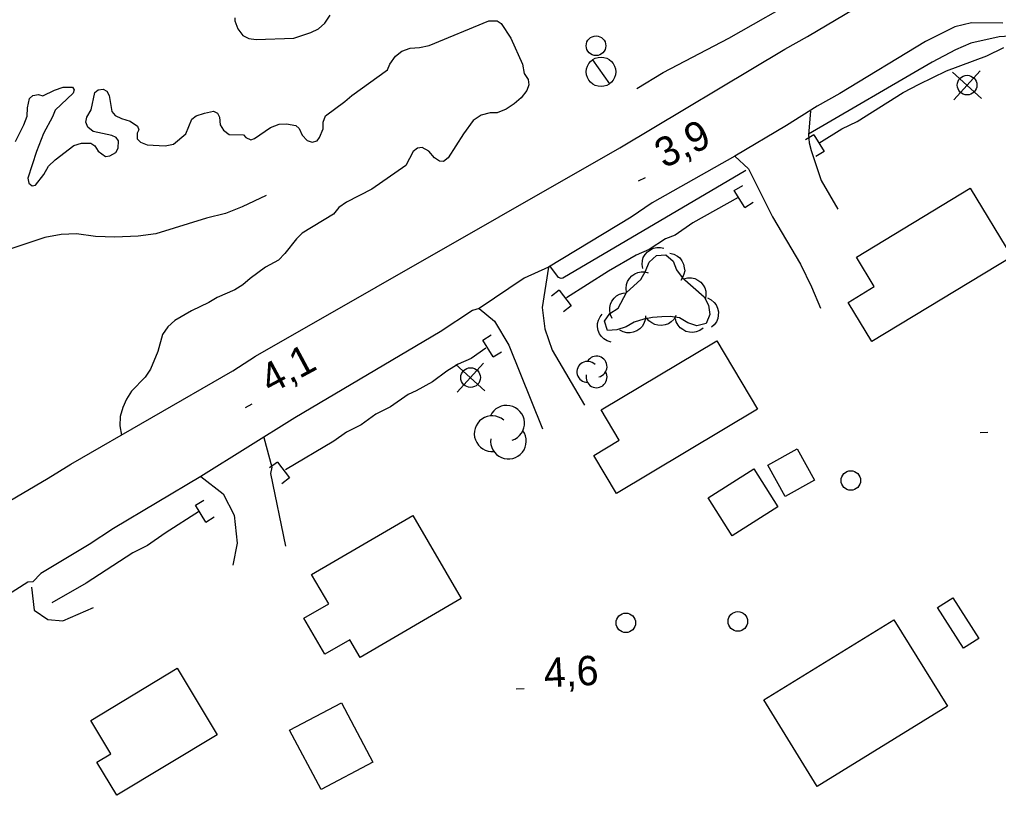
# Model space of a CAD drawing. Extents: x 336540 to 340074, y 5572036 to 5573747.
# Drawn here: x 338418.5 to 338518.3, y 5572823.6 to 5572902.7 of the extents above; entities that cross this region are included whole.
import ezdxf

# ---------------------------------------------------------------- set-up
doc = ezdxf.new("R2010")
doc.units = 0
for name, color, linetype in [('Niveau 19', 7, 'Continuous'), ('Niveau 2', 7, 'Continuous'), ('Niveau 21', 7, 'Continuous'), ('Niveau 22', 7, 'Continuous'), ('Niveau 26', 7, 'Continuous'), ('Niveau 3', 7, 'Continuous'), ('Niveau 31', 7, 'Continuous'), ('Niveau 36', 7, 'Continuous'), ('Niveau 4', 7, 'Continuous'), ('Niveau 44', 7, 'Continuous')]:
    doc.layers.add(name, color=color, linetype=linetype)

msp = doc.modelspace()

# ---------------------------------------------------------------- linework, layer by layer
at = {"layer": 'Niveau 19'}
for points in [[(338499.11, 5572893.38), (338498.89, 5572890.96), (338498.98, 5572890.14), (338499.19, 5572889.36), (338500.21, 5572886.32), (338501.9, 5572883.37)], [(338491.38, 5572888.8), (338492.78, 5572887.51), (338494.25, 5572884.58)], [(338494.25, 5572884.58), (338495.24, 5572882.6), (338498.09, 5572877.76), (338499.2, 5572875.47), (338500.14, 5572873.29)], [(338472.4, 5572877.46), (338471.74, 5572873.36), (338472.01, 5572871.18), (338472.77, 5572869), (338476.06, 5572863.38)], [(338465.32, 5572873.26), (338466.9, 5572871.96), (338468.35, 5572869.49), (338471.77, 5572860.98)], [(338443.37, 5572860.09), (338444.18, 5572857.07), (338444.05, 5572856.4), (338445.56, 5572848.99)], [(338436.95, 5572856.09), (338439.23, 5572854.32), (338440.33, 5572852.16), (338440.63, 5572849.3), (338440.22, 5572847.07)], [(338419.67, 5572844.81), (338419.95, 5572842.45), (338421.33, 5572841.51), (338422.86, 5572841.39), (338426.01, 5572842.72)]]:
    msp.add_lwpolyline(points, dxfattribs=at)
at = {"layer": 'Niveau 2'}
for points in [[(338440.4, 5572902.89), (338440.41, 5572902.61), (338440.7, 5572901.77), (338441.22, 5572901.1), (338441.85, 5572900.78), (338442.59, 5572900.68), (338446.43, 5572900.82), (338448.17, 5572901.42), (338448.95, 5572901.78), (338449.57, 5572902.36), (338450.12, 5572903.16)], [(338441.29, 5572890.97), (338441.52, 5572890.69), (338442.03, 5572890.47), (338442.43, 5572890.6), (338444.04, 5572891.7), (338444.94, 5572892.06), (338445.67, 5572892.08), (338446.64, 5572891.93), (338446.98, 5572891.6), (338447.28, 5572890.93), (338447.8, 5572890.37), (338448.31, 5572890.21), (338448.81, 5572890.34), (338449.03, 5572890.68), (338449.41, 5572891.59), (338449.4, 5572892.27), (338449.67, 5572892.9), (338451.62, 5572894.35), (338452.34, 5572894.99), (338455.96, 5572897.61), (338456.23, 5572898.18), (338456.78, 5572898.98), (338457.45, 5572899.5), (338458.29, 5572899.81), (338459.25, 5572899.88), (338460.21, 5572900.07), (338466.32, 5572902.58), (338467.16, 5572902.6), (338467.56, 5572902.32), (338468.55, 5572900.82), (338469.73, 5572898.19), (338469.92, 5572897.23), (338470.32, 5572896.62), (338470.39, 5572896.06), (338470.17, 5572895.49), (338469.62, 5572894.74), (338468.9, 5572894.11), (338468.06, 5572893.58), (338467.17, 5572893.22), (338466.43, 5572893.21), (338465.53, 5572892.96), (338464.7, 5572892.43), (338463.71, 5572891.06), (338462.17, 5572888.6), (338461.67, 5572888.25), (338461.27, 5572888.29), (338460.76, 5572888.62), (338460.18, 5572889.29), (338459.5, 5572889.67), (338459.05, 5572889.6), (338458.6, 5572889.25), (338457.84, 5572887.82), (338454.38, 5572885.43), (338451.81, 5572884.08), (338451.03, 5572883.56), (338450.47, 5572882.87), (338447.29, 5572880.93), (338446.68, 5572880.36), (338445.52, 5572878.86), (338444.86, 5572878.17), (338443.52, 5572877.46), (338441.96, 5572876.3), (338441.24, 5572875.66), (338440.4, 5572875.14), (338438.61, 5572874.37), (338437.77, 5572873.84), (338435.98, 5572873.01), (338434.3, 5572872.01), (338433.58, 5572871.38), (338433.03, 5572870.58), (338432.56, 5572868.87), (338431.8, 5572867.05), (338431.25, 5572866.25), (338429.87, 5572864.81), (338429.37, 5572864), (338428.99, 5572863.15), (338428.73, 5572862.24), (338428.69, 5572861.28), (338428.85, 5572860.33)], [(338418.04, 5572890.29), (338418.91, 5572892), (338419.23, 5572892.86), (338419.27, 5572893.71), (338419.48, 5572894.67), (338419.81, 5572894.96), (338420.38, 5572895.09), (338420.83, 5572894.93), (338422.01, 5572895.52), (338422.9, 5572895.82), (338423.86, 5572895.84), (338424.04, 5572895.56), (338423.93, 5572895.22), (338422.1, 5572893.49), (338421.83, 5572892.8), (338420.9, 5572891.09), (338420.2, 5572889.27), (338419.3, 5572886.54), (338419.42, 5572886.03), (338419.76, 5572885.76), (338420.1, 5572885.82), (338420.93, 5572886.91), (338421.42, 5572887.77), (338422.08, 5572888.4), (338423.98, 5572889.86), (338424.76, 5572890.1), (338425.72, 5572890.12), (338426.12, 5572889.85), (338426.47, 5572889.29), (338427.22, 5572888.74), (338427.67, 5572888.81), (338428.28, 5572889.16), (338428.5, 5572889.62), (338428.54, 5572890.35), (338428.31, 5572890.68), (338427.85, 5572890.9), (338425.98, 5572891.31), (338425.41, 5572891.75), (338425.23, 5572892.25), (338425.33, 5572892.77), (338425.77, 5572893.51), (338426.13, 5572895.27), (338426.47, 5572895.56), (338426.97, 5572895.62), (338427.37, 5572895.41), (338427.61, 5572894.96), (338427.86, 5572893.33), (338428.21, 5572892.94), (338428.84, 5572892.62), (338429.75, 5572892.35), (338430.49, 5572891.86), (338430.61, 5572891.47), (338430.45, 5572891.13), (338430.46, 5572890.56), (338430.8, 5572890.23), (338431.48, 5572889.96), (338433.29, 5572889.83), (338434.14, 5572890.02), (338435.42, 5572891.06), (338436.01, 5572892.55), (338436.46, 5572892.89), (338437.3, 5572893.19), (338438.25, 5572893.38), (338438.65, 5572893.17), (338438.83, 5572892.78), (338438.9, 5572891.99), (338439.25, 5572891.43), (338439.82, 5572890.99), (338441.29, 5572890.97)]]:
    msp.add_lwpolyline(points, dxfattribs=at)
at = {"layer": 'Niveau 21'}
for points in [[(338333.13, 5572804.22), (338343.66, 5572809.98), (338346.3, 5572811.62), (338364.47, 5572822.24), (338367.26, 5572824.07), (338383.59, 5572833.58), (338386.23, 5572835.22), (338421.39, 5572855.92), (338423.7, 5572857.36), (338440.21, 5572866.9), (338442.51, 5572868.37), (338479.68, 5572889.65), (338496.49, 5572899.71), (338498.8, 5572901), (338512.9, 5572909.41)], [(338518.72, 5572902.36), (338515.51, 5572902.38), (338513.84, 5572901.99), (338510.85, 5572900.49), (338502.1, 5572895.19), (338499.79, 5572893.9), (338496.67, 5572891.9), (338491.38, 5572888.8), (338482.97, 5572884.03), (338480.82, 5572882.57), (338472.4, 5572877.46), (338469.92, 5572876.33), (338465.32, 5572873.26), (338464.65, 5572873.05), (338461.36, 5572870.87), (338446.51, 5572862.09), (338436.95, 5572856.09), (338428.03, 5572850.78), (338425.57, 5572849.15), (338420.63, 5572846.22), (338419.82, 5572845.34), (338419.3, 5572845.32), (338412.39, 5572840.94)], [(338549.71, 5572841.53), (338549.82, 5572846.66), (338549.75, 5572847.79), (338549.47, 5572849.23), (338546.94, 5572856.15), (338545.15, 5572860.39), (338542.81, 5572865.37), (338540.02, 5572871.01), (338535.78, 5572879.12), (338530.19, 5572889.48), (338527.07, 5572895.01), (338525.47, 5572897.45), (338524.22, 5572899.12), (338523.65, 5572899.57), (338522.38, 5572900.19), (338521.1, 5572900.71), (338520.06, 5572900.98), (338519.43, 5572901.04), (338518.35, 5572900.96), (338515.45, 5572900.31), (338513.91, 5572899.64), (338511.53, 5572898.37), (338498.9, 5572891.03)], [(338492.53, 5572887.31), (338473.84, 5572876.33), (338473.7, 5572876.3), (338473.4, 5572876.41), (338472.52, 5572877.59)]]:
    msp.add_lwpolyline(points, dxfattribs=at)
at = {"layer": 'Niveau 22'}
msp.add_lwpolyline([(338443.6, 5572884.76), (338441.17, 5572883.61), (338439.44, 5572882.95), (338437.53, 5572882.46), (338432.35, 5572880.86), (338430.55, 5572880.64), (338428.17, 5572880.52), (338426.2, 5572880.6), (338424.27, 5572880.86), (338422.71, 5572880.78), (338421.04, 5572880.5), (338416.87, 5572879.09)], dxfattribs=at)
at = {"layer": 'Niveau 26'}
for p, q in [((338499.44, 5572890.98), (338498.59, 5572890.46)), ((338499.44, 5572890.98), (338500.5, 5572889.26)), ((338500.5, 5572889.26), (338499.64, 5572888.74)), ((338491.34, 5572885.28), (338492.2, 5572885.81)), ((338492.4, 5572883.56), (338491.34, 5572885.28)), ((338492.4, 5572883.56), (338493.25, 5572884.08)), ((338473.48, 5572875.11), (338472.69, 5572874.5)), ((338473.48, 5572875.11), (338474.71, 5572873.51)), ((338474.71, 5572873.51), (338473.92, 5572872.9)), ((338465.69, 5572870.02), (338466.55, 5572870.55)), ((338466.75, 5572868.3), (338465.69, 5572870.02)), ((338466.75, 5572868.3), (338467.6, 5572868.82)), ((338444.75, 5572857.58), (338443.96, 5572856.97)), ((338444.75, 5572857.58), (338445.98, 5572855.98)), ((338445.98, 5572855.98), (338445.19, 5572855.37)), ((338436.4, 5572853.17), (338437.26, 5572853.7)), ((338437.46, 5572851.45), (338436.4, 5572853.17)), ((338437.46, 5572851.45), (338438.31, 5572851.97))]:
    msp.add_line(p, q, dxfattribs=at)
at = {"layer": 'Niveau 3'}
for p, q in [((338481.58, 5572886.26), (338482.3, 5572886.61)), ((338441.48, 5572863.15), (338442.19, 5572863.53)), ((338516.4, 5572860.6), (338517.2, 5572860.64)), ((338469.1, 5572834.44), (338469.91, 5572834.48))]:
    msp.add_line(p, q, dxfattribs=at)
at = {"layer": 'Niveau 31'}
for points in [[(338503.79, 5572878.49), (338515.4, 5572885.51), (338519.63, 5572878.52), (338505.35, 5572869.89), (338502.94, 5572873.87), (338505.61, 5572875.48), (338503.79, 5572878.49)], [(338477.76, 5572862.91), (338489.54, 5572869.93), (338493.69, 5572862.96), (338479.31, 5572854.38), (338477, 5572858.25), (338479.6, 5572859.81), (338477.76, 5572862.91)], [(338499.52, 5572855.73), (338496.51, 5572854.07), (338494.75, 5572857.26), (338497.76, 5572858.92), (338499.52, 5572855.73)], [(338495.79, 5572853.02), (338491.12, 5572850.06), (338488.66, 5572853.94), (338493.33, 5572856.9), (338495.79, 5572853.02)], [(338448.24, 5572846.1), (338458.55, 5572852.11), (338463.49, 5572843.64), (338453.18, 5572837.63), (338452.12, 5572839.44), (338449.6, 5572837.97), (338447.46, 5572841.64), (338449.98, 5572843.11), (338448.24, 5572846.1)], [(338514.72, 5572838.57), (338512.05, 5572842.74), (338513.61, 5572843.73), (338516.27, 5572839.57), (338514.72, 5572838.57)], [(338494.35, 5572833.3), (338507.62, 5572841.49), (338513.07, 5572832.66), (338499.8, 5572824.47), (338494.35, 5572833.3)], [(338425.72, 5572831.22), (338434.53, 5572836.53), (338438.61, 5572829.76), (338428.37, 5572823.58), (338426.33, 5572826.95), (338427.78, 5572827.82), (338425.72, 5572831.22)], [(338449.2, 5572824.15), (338445.99, 5572830.23), (338451.27, 5572833.02), (338454.48, 5572826.94), (338449.2, 5572824.15)]]:
    msp.add_lwpolyline(points, dxfattribs=at)
at = {"layer": 'Niveau 36'}
for p, q in [((338476.87, 5572898.61), (338478.62, 5572896.17)), ((338516.55, 5572894.68), (338513.58, 5572897.37)), ((338513.72, 5572894.54), (338516.41, 5572897.51)), ((338465.91, 5572864.84), (338462.96, 5572867.53)), ((338463.09, 5572864.71), (338465.78, 5572867.66))]:
    msp.add_line(p, q, dxfattribs=at)
for centre, radius in [((338477.239, 5572900.051), 1), ((338477.748, 5572897.392), 1.5), ((338515.073, 5572896.035), 1), ((338464.443, 5572866.195), 1), ((338503.219, 5572855.694), 1), ((338480.279, 5572841.171), 1), ((338491.7, 5572841.314), 1)]:
    msp.add_circle(centre, radius, dxfattribs=at)
at = {"layer": 'Niveau 4'}
for points in [[(338481.41, 5572895.68), (338484.09, 5572897.34), (338490.78, 5572900.82), (338498.57, 5572905.28), (338504.2, 5572908.32), (338509.23, 5572911.23), (338513.7, 5572913.7), (338512.87, 5572913.81), (338512.49, 5572914.82), (338510.46, 5572918.41), (338508.71, 5572920.41)], [(338499.97, 5572890.13), (338502.3, 5572891.56), (338503.86, 5572892.33), (338508.56, 5572895.28), (338510.18, 5572896.15), (338512.96, 5572897.5), (338517.09, 5572899.01), (338518.81, 5572899.89)], [(338491.73, 5572884.57), (338487.11, 5572882), (338485.3, 5572880.74), (338484.31, 5572880.35), (338482.65, 5572879.26), (338481.33, 5572878.7), (338478.52, 5572877.05), (338474.24, 5572874.33)], [(338466, 5572869.21), (338464.52, 5572868.14), (338463.18, 5572867.56), (338462.03, 5572866.85), (338460.55, 5572865.76), (338458.91, 5572864.84), (338458.08, 5572864.46), (338456.27, 5572863.2), (338454.78, 5572862.45), (338453.3, 5572861.36), (338451.81, 5572860.63), (338450.51, 5572859.71), (338445.56, 5572856.79)], [(338436.8, 5572852.56), (338433.31, 5572850.33), (338431.49, 5572849.06), (338430, 5572848.31), (338425.24, 5572845.23), (338421.76, 5572843.21)]]:
    msp.add_lwpolyline(points, dxfattribs=at)
at = {"layer": 'Niveau 44'}
for points in [[(338480.36, 5572874.87), (338481.8, 5572876.19), (338482.29, 5572877.05), (338482.67, 5572877.96), (338483.39, 5572878.65), (338484.34, 5572878.73), (338485.09, 5572878.07), (338485.44, 5572877.18), (338486.02, 5572876.4), (338488.25, 5572874.42), (338488.72, 5572873.58), (338488.85, 5572872.63), (338488.47, 5572871.72), (338487.52, 5572871.47), (338486.61, 5572871.79), (338485.76, 5572872.28), (338484.8, 5572872.43), (338483.95, 5572872.41), (338483, 5572872.33), (338482.1, 5572872.14), (338481.14, 5572871.84), (338480.31, 5572871.37), (338479.36, 5572871.07), (338478.4, 5572870.99), (338478.1, 5572871.94), (338478.65, 5572872.75), (338479.48, 5572873.27), (338480.36, 5572874.87)], [(338482, 5572877.32), (338481.93, 5572877.73), (338481.98, 5572878.13), (338482.06, 5572878.45), (338482.25, 5572878.75), (338482.49, 5572879.03), (338482.81, 5572879.24), (338483.1, 5572879.4), (338483.44, 5572879.46), (338483.81, 5572879.47), (338484.16, 5572879.39)], [(338484.77, 5572878.89), (338485.18, 5572878.8), (338485.53, 5572878.6), (338485.79, 5572878.4), (338486, 5572878.11), (338486.17, 5572877.78), (338486.24, 5572877.41), (338486.28, 5572877.08), (338486.2, 5572876.74), (338486.07, 5572876.39), (338485.87, 5572876.1)], [(338480.36, 5572874.87), (338480.3, 5572875.28), (338480.36, 5572875.69), (338480.45, 5572876), (338480.64, 5572876.3), (338480.89, 5572876.57), (338481.21, 5572876.78), (338481.5, 5572876.93), (338481.85, 5572876.98), (338482.22, 5572876.98), (338482.57, 5572876.9)], [(338486.16, 5572876.27), (338486.57, 5572876.38), (338486.97, 5572876.36), (338487.3, 5572876.3), (338487.61, 5572876.14), (338487.91, 5572875.92), (338488.15, 5572875.62), (338488.33, 5572875.35), (338488.42, 5572875.01), (338488.45, 5572874.64), (338488.41, 5572874.28)], [(338478.9, 5572872.22), (338478.71, 5572872.6), (338478.64, 5572873), (338478.63, 5572873.33), (338478.71, 5572873.67), (338478.86, 5572874), (338479.1, 5572874.31), (338479.33, 5572874.54), (338479.64, 5572874.7), (338479.99, 5572874.82), (338480.35, 5572874.85)], [(338488.62, 5572874.33), (338488.99, 5572874.14), (338489.29, 5572873.86), (338489.5, 5572873.61), (338489.63, 5572873.28), (338489.71, 5572872.92), (338489.7, 5572872.54), (338489.66, 5572872.21), (338489.51, 5572871.9), (338489.29, 5572871.59), (338489.02, 5572871.35)], [(338478.77, 5572869.81), (338478.37, 5572869.93), (338478.03, 5572870.15), (338477.78, 5572870.37), (338477.6, 5572870.67), (338477.46, 5572871.01), (338477.4, 5572871.39), (338477.39, 5572871.71), (338477.49, 5572872.05), (338477.65, 5572872.39), (338477.87, 5572872.67)], [(338482.29, 5572872.49), (338482.26, 5572872.08), (338482.11, 5572871.7), (338481.95, 5572871.41), (338481.7, 5572871.16), (338481.4, 5572870.95), (338481.03, 5572870.82), (338480.72, 5572870.75), (338480.37, 5572870.77), (338480.01, 5572870.86), (338479.68, 5572871.02)], [(338485.39, 5572872.53), (338485.19, 5572872.17), (338484.89, 5572871.89), (338484.63, 5572871.69), (338484.3, 5572871.57), (338483.93, 5572871.51), (338483.55, 5572871.54), (338483.23, 5572871.6), (338482.92, 5572871.77), (338482.63, 5572872), (338482.4, 5572872.28)], [(338488.16, 5572871.24), (338487.83, 5572871), (338487.44, 5572870.86), (338487.12, 5572870.79), (338486.77, 5572870.82), (338486.41, 5572870.91), (338486.08, 5572871.1), (338485.81, 5572871.28), (338485.6, 5572871.56), (338485.42, 5572871.89), (338485.33, 5572872.24)]]:
    msp.add_lwpolyline(points, dxfattribs=at)
for centre, radius, start, end in [((338476.366, 5572866.774), 1.072, 44.11537, 269.80396), ((338477.288, 5572867.31), 1.072, 282.26917, 149.72626), ((338477.288, 5572866.238), 1.072, 166.93686, 29.62123), ((338468.122, 5572861.535), 1.824, 288.02874, 155.48583), ((338466.653, 5572860.47), 1.824, 49.87494, 275.56353), ((338468.305, 5572859.72), 1.824, 172.69644, 35.3808)]:
    msp.add_arc(centre, radius, start, end, dxfattribs=at)

# ---------------------------------------------------------------- texts
at = {"layer": 'Niveau 3'}
for s, height, rotation, p in [('3,9    ', 2.9999, 26.14382, (338484.18, 5572887.5)), ('4,1    ', 3, 28.23114, (338444.04, 5572864.47)), ('4,6    ', 3, 3.11821, (338471.99, 5572834.56))]:
    msp.add_text(s, height=height, rotation=rotation, dxfattribs=at).set_placement(p)

doc.saveas('drawing.dxf')
